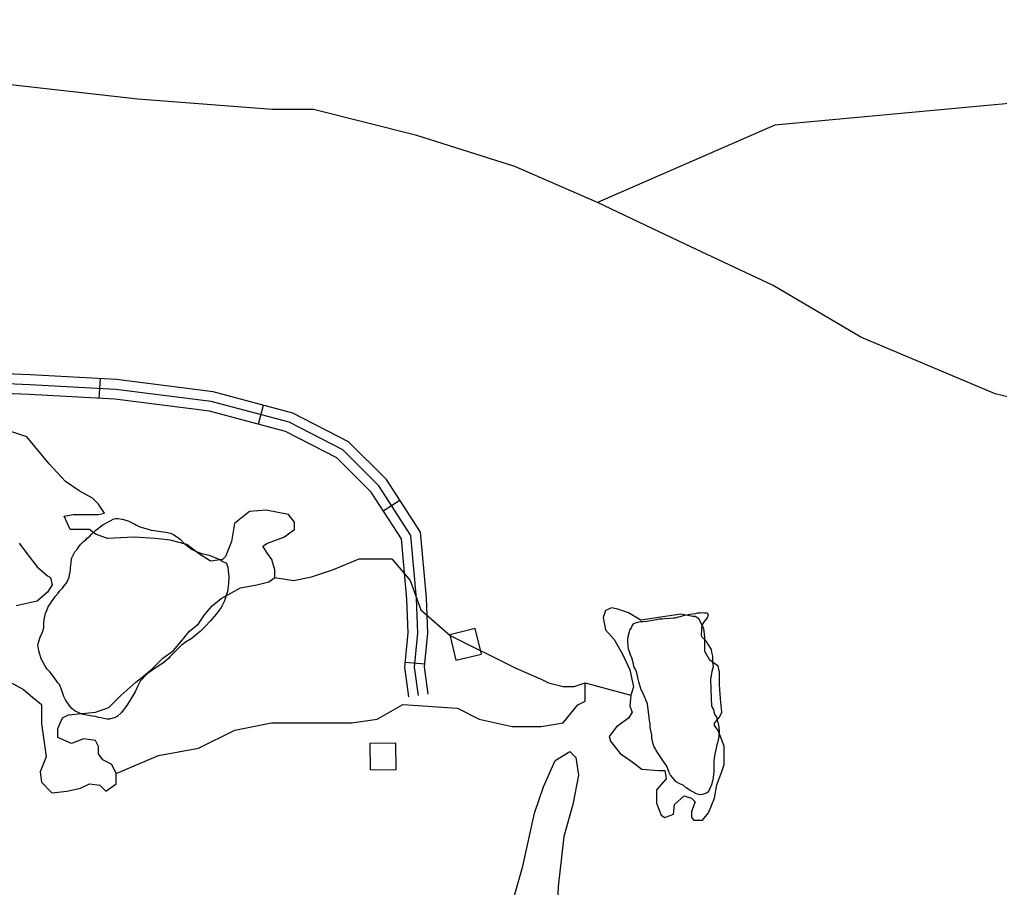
# Model space of a CAD drawing. Extents: x 3245246 to 3283090, y 806824 to 832173.
# Drawn here: x 3277847 to 3279343, y 826033 to 827358 of the extents above; entities that cross this region are included whole.
import ezdxf

# ---------------------------------------------------------------- set-up
doc = ezdxf.new("R2010")
doc.units = 0
for name, color, linetype in [('V-BLDG-OTLN', 7, 'Continuous'), ('V-ROAD-CNTR', 7, 'Continuous'), ('V-SITE-VEGE', 7, 'Continuous'), ('V-TOPO-SHOR', 7, 'Continuous')]:
    doc.layers.add(name, color=color, linetype=linetype)

msp = doc.modelspace()

# ---------------------------------------------------------------- linework, layer by layer
at = {"layer": 'V-BLDG-OTLN'}
for points in [[(3278504.1, 826418.7), (3278513.4, 826379.8), (3278552.3, 826389.1), (3278543, 826428)], [(3278382.4, 826212.4), (3278422.4, 826212.9), (3278421.9, 826252.9), (3278381.9, 826252.4)]]:
    msp.add_lwpolyline(points, close=True, dxfattribs=at)
at = {"layer": 'V-ROAD-CNTR'}
for p, q in [((3277968.8, 826779.8), (3277970.4, 826809.7)), ((3278211.9, 826740.1), (3278219.6, 826769.1)), ((3278402.4, 826608), (3278427.6, 826624.3)), ((3278436.1, 826376.9), (3278465.9, 826374.1))]:
    msp.add_line(p, q, dxfattribs=at)
for points in [[(3278471.1, 826327.9), (3278465.5, 826369.6), (3278470.3, 826420.9), (3278468.3, 826475.1), (3278459.3, 826575.2), (3278407.2, 826655.7), (3278349.6, 826713.2), (3278264.3, 826757.3), (3278142.7, 826789.5), (3277995.2, 826808.4), (3277863.2, 826815.6), (3277712.7, 826821.8)], [(3278456.2, 826325.9), (3278450.4, 826369.3), (3278455.3, 826421.3), (3278453.3, 826474.1), (3278444.7, 826570.1), (3278395.5, 826646.2), (3278340.6, 826701), (3278258.8, 826743.2), (3278139.8, 826774.7), (3277993.8, 826793.4), (3277862.5, 826800.6), (3277711.8, 826806.8)], [(3278441.3, 826323.9), (3278435.3, 826369), (3278440.3, 826421.7), (3278438.3, 826473.2), (3278430.1, 826565.1), (3278383.8, 826636.7), (3278331.7, 826688.7), (3278253.4, 826729.2), (3278136.9, 826760), (3277992.5, 826778.5), (3277861.7, 826785.6), (3277710.8, 826791.8)]]:
    msp.add_lwpolyline(points, dxfattribs=at)
at = {"layer": 'V-SITE-VEGE'}
for p, q in [((3277963.6, 826578.6), (3277974.4, 826586.8)), ((3277974.4, 826586.8), (3277990.9, 826595.7)), ((3277990.9, 826595.7), (3277994, 826596)), ((3277994, 826596), (3277997, 826596)), ((3277997, 826596), (3278003.5, 826595.1)), ((3278003.5, 826595.1), (3278009.2, 826593.9)), ((3278009.2, 826593.9), (3278014.1, 826592.3)), ((3278014.1, 826592.3), (3278023.2, 826587.6)), ((3278023.2, 826587.6), (3278025.8, 826586.1)), ((3278025.8, 826586.1), (3278030.7, 826583.7)), ((3278030.7, 826583.7), (3278043.6, 826579.7)), ((3277950.5, 826566.2), (3277954.4, 826569.2)), ((3277954.4, 826569.2), (3277957.1, 826572.2)), ((3277957.1, 826572.2), (3277963.6, 826578.6)), ((3278043.6, 826579.7), (3278048.2, 826578.5)), ((3278048.2, 826578.5), (3278052.7, 826577.7)), ((3278052.7, 826577.7), (3278066.1, 826576)), ((3278066.1, 826576), (3278070.2, 826575.5)), ((3278070.2, 826575.5), (3278077.4, 826573.9)), ((3278077.4, 826573.9), (3278082.7, 826571.2)), ((3278082.7, 826571.2), (3278088.4, 826567.7)), ((3277937, 826552.6), (3277940.5, 826556.8)), ((3277940.5, 826556.8), (3277944.7, 826560.9)), ((3277944.7, 826560.9), (3277948.2, 826563.5)), ((3277948.2, 826563.5), (3277950.5, 826566.2)), ((3278088.4, 826567.7), (3278092.2, 826564.6)), ((3278092.2, 826564.6), (3278097.8, 826558.8)), ((3278097.8, 826558.8), (3278110.6, 826549.1)), ((3277926.9, 826536.4), (3277929.2, 826541.3)), ((3277929.2, 826541.3), (3277931.6, 826545.5)), ((3277931.6, 826545.5), (3277935.4, 826550)), ((3277935.4, 826550), (3277937, 826552.6)), ((3278110.6, 826549.1), (3278118.2, 826545.2)), ((3278118.2, 826545.2), (3278125, 826542.8)), ((3278125, 826542.8), (3278136.4, 826540)), ((3278136.4, 826540), (3278144.4, 826537.2)), ((3277924.7, 826520.8), (3277925.6, 826528.8)), ((3277925.6, 826528.8), (3277926.4, 826533.4)), ((3277926.4, 826533.4), (3277926.9, 826536.4)), ((3278144.4, 826537.2), (3278153.8, 826533.2)), ((3278153.8, 826533.2), (3278156.5, 826531.3)), ((3278156.5, 826531.3), (3278163.3, 826527.8)), ((3278163.3, 826527.8), (3278164, 826524.7)), ((3278164, 826524.7), (3278165.1, 826521.7)), ((3277922.6, 826506.8), (3277923.1, 826510.9)), ((3277923.1, 826510.9), (3277924.3, 826514)), ((3277924.3, 826514), (3277924.7, 826520.8)), ((3278165.1, 826521.7), (3278165.8, 826515.9)), ((3278165.8, 826515.9), (3278166.1, 826512.1)), ((3278166.1, 826512.1), (3278166.4, 826506.8)), ((3277914.8, 826492.8), (3277918.3, 826496.9)), ((3277918.3, 826496.9), (3277919.9, 826499.6)), ((3277919.9, 826499.6), (3277922.6, 826506.8)), ((3278166.3, 826497.7), (3278164.6, 826484)), ((3278166.4, 826506.8), (3278166.3, 826497.7)), ((3277902, 826477.7), (3277905.9, 826482.2)), ((3277905.9, 826482.2), (3277908.2, 826485.3)), ((3277908.2, 826485.3), (3277912.5, 826489.8)), ((3277912.5, 826489.8), (3277914.8, 826492.8)), ((3278162.6, 826479), (3278160.2, 826470.7)), ((3278164.6, 826484), (3278162.6, 826479)), ((3277891.2, 826462.3), (3277893.1, 826464.9)), ((3277893.1, 826464.9), (3277897, 826470.6)), ((3277897, 826470.6), (3277899.7, 826474.7)), ((3277899.7, 826474.7), (3277902, 826477.7)), ((3278160.2, 826470.7), (3278155.1, 826460.5)), ((3277884.4, 826442.2), (3277886.8, 826451.3)), ((3277886.8, 826451.3), (3277888, 826454.7)), ((3277888, 826454.7), (3277891.2, 826462.3)), ((3278147.3, 826449.9), (3278138.8, 826439.8)), ((3278150.4, 826454.4), (3278147.3, 826449.9)), ((3278155.1, 826460.5), (3278150.4, 826454.4)), ((3278854.1, 826446.3), (3278862.9, 826448.8)), ((3278862.9, 826448.8), (3278866.8, 826448.9)), ((3278866.8, 826448.9), (3278870.7, 826450.1)), ((3278870.7, 826450.1), (3278874.6, 826450.7)), ((3278874.6, 826450.7), (3278879.6, 826451.4)), ((3278879.6, 826451.4), (3278882.9, 826452.1)), ((3278882.9, 826452.1), (3278886.8, 826452.1)), ((3278886.8, 826452.1), (3278890.2, 826452.8)), ((3278890.2, 826452.8), (3278893.5, 826452.3)), ((3278893.5, 826452.3), (3278897.4, 826452.4)), ((3278898.6, 826448.5), (3278897, 826444.6)), ((3278897.4, 826452.4), (3278898.6, 826448.5)), ((3277883.9, 826430.7), (3277884.3, 826436.1)), ((3277884.3, 826436.1), (3277884.4, 826442.2)), ((3278138.8, 826439.8), (3278130.7, 826431.1)), ((3278782.5, 826432.3), (3278785.2, 826435.7)), ((3278785.2, 826435.7), (3278787.9, 826436.9)), ((3278787.9, 826436.9), (3278791.3, 826438.1)), ((3278791.3, 826438.1), (3278795.1, 826438.7)), ((3278795.1, 826438.7), (3278799.6, 826438.8)), ((3278799.6, 826438.8), (3278805.2, 826439.5)), ((3278805.2, 826439.5), (3278813.5, 826440.9)), ((3278813.5, 826440.9), (3278819.6, 826442.1)), ((3278819.6, 826442.1), (3278824, 826442.8)), ((3278824, 826442.8), (3278828.5, 826442.9)), ((3278828.5, 826442.9), (3278831.8, 826443.5)), ((3278831.8, 826443.5), (3278840.7, 826443.8)), ((3278840.7, 826443.8), (3278845.2, 826444.4)), ((3278845.2, 826444.4), (3278848.5, 826444.5)), ((3278848.5, 826444.5), (3278854.1, 826446.3)), ((3278890, 826434.9), (3278888.5, 826429.9)), ((3278892.7, 826438.9), (3278890, 826434.9)), ((3278897, 826444.6), (3278892.7, 826438.9)), ((3277878.3, 826414.8), (3277882.2, 826422.4)), ((3277882.2, 826422.4), (3277883.4, 826427.3)), ((3277883.4, 826427.3), (3277883.9, 826430.7)), ((3278117.6, 826419.5), (3278113.7, 826416.1)), ((3278123, 826423.6), (3278117.6, 826419.5)), ((3278130.7, 826431.1), (3278123, 826423.6)), ((3278776.7, 826416), (3278779.3, 826425.5)), ((3278779.3, 826425.5), (3278781.4, 826429.5)), ((3278781.4, 826429.5), (3278782.5, 826432.3)), ((3278888.6, 826425.4), (3278888.2, 826419.3)), ((3278888.2, 826419.3), (3278888.3, 826415.9)), ((3278888.5, 826429.9), (3278888.6, 826425.4)), ((3277875.1, 826403.1), (3277876.3, 826408.4)), ((3277876.3, 826408.4), (3277878.3, 826414.8)), ((3278097.6, 826404.9), (3278094.1, 826402.7)), ((3278100.6, 826407.5), (3278097.6, 826404.9)), ((3278109.1, 826412.7), (3278100.6, 826407.5)), ((3278113.7, 826416.1), (3278109.1, 826412.7)), ((3278775.8, 826409.3), (3278776.7, 826416)), ((3278776.5, 826401.5), (3278775.8, 826409.3)), ((3278888.3, 826415.9), (3278893.4, 826411)), ((3278893.4, 826411), (3278896.9, 826406.7)), ((3278896.9, 826406.7), (3278898.6, 826403.4)), ((3278898.6, 826403.4), (3278903.3, 826396.2)), ((3277876.5, 826393.9), (3277875.1, 826403.1)), ((3277880.1, 826382), (3277876.5, 826393.9)), ((3278082.5, 826391), (3278077.1, 826385.4)), ((3278086.4, 826394.4), (3278082.5, 826391)), ((3278094.1, 826402.7), (3278086.4, 826394.4)), ((3278777.2, 826397), (3278776.5, 826401.5)), ((3278780.2, 826388.2), (3278777.2, 826397)), ((3278782, 826383.7), (3278780.2, 826388.2)), ((3278903.3, 826396.2), (3278903.9, 826392.3)), ((3278903.9, 826392.3), (3278905.2, 826386.2)), ((3277886.1, 826370.9), (3277880.1, 826382)), ((3278062.8, 826373.4), (3278054, 826367.8)), ((3278066.7, 826376), (3278062.8, 826373.4)), ((3278074.8, 826383.1), (3278066.7, 826376)), ((3278077.1, 826385.4), (3278074.8, 826383.1)), ((3278784.5, 826374.3), (3278782, 826383.7)), ((3278785.1, 826370.4), (3278784.5, 826374.3)), ((3278905.2, 826386.2), (3278905.4, 826376.2)), ((3278905.4, 826376.2), (3278906.2, 826369.5)), ((3277889.4, 826366.3), (3277886.1, 826370.9)), ((3277893.2, 826362.1), (3277889.4, 826366.3)), ((3277898.8, 826355.1), (3277893.2, 826362.1)), ((3278041.7, 826359.2), (3278031.2, 826347.6)), ((3278054, 826367.8), (3278041.7, 826359.2)), ((3278788, 826364.9), (3278785.1, 826370.4)), ((3278789.8, 826360.5), (3278788, 826364.9)), ((3278791.7, 826351.1), (3278789.8, 826360.5)), ((3278904.1, 826362.8), (3278903.1, 826356.6)), ((3278906.2, 826369.5), (3278904.1, 826362.8)), ((3277905.5, 826345.5), (3277898.8, 826355.1)), ((3277907.8, 826342.8), (3277905.5, 826345.5)), ((3278031.2, 826347.6), (3278027, 826339.6)), ((3278793, 826346.7), (3278791.7, 826351.1)), ((3278796.6, 826334.5), (3278793, 826346.7)), ((3278903.1, 826356.6), (3278902.1, 826351.6)), ((3278902.1, 826351.6), (3278903.4, 826321)), ((3277911.8, 826333.6), (3277907.8, 826342.8)), ((3277914.8, 826324.4), (3277911.8, 826333.6)), ((3278023.4, 826331.7), (3278010.9, 826310.5)), ((3278027, 826339.6), (3278023.4, 826331.7)), ((3278799.5, 826329), (3278796.6, 826334.5)), ((3278806.1, 826313), (3278799.5, 826329)), ((3277917, 826319.4), (3277914.8, 826324.4)), ((3277923.7, 826309.4), (3277917, 826319.4)), ((3278903.4, 826321), (3278903.7, 826310.4)), ((3277927.1, 826306), (3277923.7, 826309.4)), ((3277932, 826302.1), (3277927.1, 826306)), ((3277939.9, 826298.2), (3277932, 826302.1)), ((3278002.4, 826299.2), (3277996.2, 826294)), ((3278010.9, 826310.5), (3278002.4, 826299.2)), ((3278807.5, 826300.7), (3278806.1, 826313)), ((3278808.1, 826296.8), (3278807.5, 826300.7)), ((3278903.7, 826310.4), (3278904.9, 826307.6)), ((3278904.9, 826307.6), (3278906.6, 826304.3)), ((3278906.6, 826304.3), (3278907.3, 826301)), ((3278907.3, 826301), (3278909.1, 826296.6)), ((3277944.1, 826297), (3277939.9, 826298.2)), ((3277949, 826296.1), (3277944.1, 826297)), ((3277955.1, 826294.9), (3277949, 826296.1)), ((3277963.1, 826293.7), (3277955.1, 826294.9)), ((3277967.6, 826292.5), (3277963.1, 826293.7)), ((3277971.1, 826292), (3277967.6, 826292.5)), ((3277980.2, 826290), (3277971.1, 826292)), ((3277984.4, 826289.6), (3277980.2, 826290)), ((3277992.8, 826292.5), (3277984.4, 826289.6)), ((3277996.2, 826294), (3277992.8, 826292.5)), ((3278808.9, 826287.9), (3278808.1, 826296.8)), ((3278810.1, 826283), (3278808.9, 826287.9)), ((3278909.1, 826296.6), (3278911.4, 826293.3)), ((3278911.4, 826293.3), (3278912.6, 826287.7)), ((3278912.6, 826287.7), (3278913.8, 826283.8)), ((3278913.8, 826283.8), (3278915.1, 826277.2)), ((3278810.3, 826276.8), (3278810.1, 826283)), ((3278811.6, 826270.2), (3278810.3, 826276.8)), ((3278812.8, 826265.7), (3278811.6, 826270.2)), ((3278915.3, 826272.2), (3278914.9, 826263.8)), ((3278915.1, 826277.2), (3278915.3, 826272.2)), ((3278812.9, 826260.2), (3278812.8, 826265.7)), ((3278813.6, 826256.8), (3278812.9, 826260.2)), ((3278814.8, 826251.8), (3278813.6, 826256.8)), ((3278912.9, 826253.7), (3278911.4, 826248.7)), ((3278914.4, 826260.4), (3278912.9, 826253.7)), ((3278914.9, 826263.8), (3278914.4, 826260.4)), ((3278665, 826226.9), (3278687.4, 826240.4)), ((3278687.4, 826240.4), (3278696.4, 826231.4)), ((3278816, 826247.4), (3278814.8, 826251.8)), ((3278818.3, 826244.7), (3278816, 826247.4)), ((3278819.5, 826241.9), (3278818.3, 826244.7)), ((3278830.5, 826224.9), (3278819.5, 826241.9)), ((3278909.4, 826239.1), (3278908.4, 826233.5)), ((3278910.9, 826245.3), (3278909.4, 826239.1)), ((3278911.4, 826248.7), (3278910.9, 826245.3)), ((3278647.1, 826186.6), (3278665, 826226.9)), ((3278696.4, 826231.4), (3278700.9, 826204.5)), ((3278835.7, 826217.8), (3278830.5, 826224.9)), ((3278907.5, 826226.8), (3278907.1, 826220.1)), ((3278908.4, 826233.5), (3278907.5, 826226.8)), ((3278839.3, 826208.4), (3278835.7, 826217.8)), ((3278907.3, 826209.5), (3278906.9, 826205.6)), ((3278907.1, 826220.1), (3278907.3, 826209.5)), ((3278700.9, 826204.5), (3278691.9, 826159.7)), ((3278841.1, 826204.5), (3278839.3, 826208.4)), ((3278844.5, 826200.2), (3278841.1, 826204.5)), ((3278849.7, 826194.1), (3278844.5, 826200.2)), ((3278856.5, 826190.4), (3278849.7, 826194.1)), ((3278905.5, 826195), (3278903.9, 826189.4)), ((3278906.4, 826200), (3278905.5, 826195)), ((3278906.9, 826205.6), (3278906.4, 826200)), ((3278633.7, 826146.2), (3278647.1, 826186.6)), ((3278860.4, 826188.8), (3278856.5, 826190.4)), ((3278865, 826185), (3278860.4, 826188.8)), ((3278870.7, 826181.3), (3278865, 826185)), ((3278879.7, 826176.5), (3278870.7, 826181.3)), ((3278903.9, 826189.4), (3278898.6, 826178.1)), ((3278882.5, 826175.4), (3278879.7, 826176.5)), ((3278885.9, 826174.4), (3278882.5, 826175.4)), ((3278889.8, 826174.5), (3278885.9, 826174.4)), ((3278892.5, 826175.7), (3278889.8, 826174.5)), ((3278895.9, 826176.9), (3278892.5, 826175.7)), ((3278898.6, 826178.1), (3278895.9, 826176.9)), ((3278691.9, 826159.7), (3278678.5, 826110.4)), ((3278615.8, 826065.5), (3278633.7, 826146.2)), ((3278678.5, 826110.4), (3278669.5, 826034.1)), ((3278597.8, 826002.8), (3278615.8, 826065.5)), ((3278669.5, 826034.1), (3278665, 825931))]:
    msp.add_line(p, q, dxfattribs=at)
at = {"layer": 'V-TOPO-SHOR'}
for points in [[(3280008.5, 827358.2), (3279774.6, 827196.8), (3279563, 827286), (3279485, 827241.5), (3279000.5, 827197.1), (3278729.6, 827078.6)], [(3280812.1, 826241.4), (3280559.6, 826296.8), (3280133.7, 826383.7), (3280015.3, 826454.8), (3279865.5, 826502.2), (3279755, 826510.1), (3279676.1, 826549.6), (3279628.9, 826660.1), (3279597.3, 826691.7), (3279502.7, 826746.9), (3279337, 826786.4), (3279131.9, 826873.3), (3278997.8, 826952.3), (3278863.7, 827015.4), (3278729.6, 827078.6), (3278603.4, 827133.9), (3278453.6, 827181.3), (3278295.8, 827220.8), (3278232.7, 827220.8), (3278027.6, 827236.7), (3277814.6, 827260.5), (3277554.2, 827300), (3277396.4, 827300.1)], [(3277832.7, 826346.4), (3277853.2, 826335), (3277866.9, 826323.6), (3277880.6, 826312.2), (3277880.6, 826298.5), (3277880.6, 826282.5), (3277885.2, 826250.5), (3277887.4, 826232.2), (3277878.3, 826209.4), (3277880.6, 826193.4), (3277896.5, 826177.4), (3277919.4, 826179.7), (3277939.9, 826184.2), (3277953.7, 826191.1), (3277969.6, 826188.8), (3277978.8, 826179.6), (3277994.8, 826191.1), (3277994.8, 826202.5), (3277994.8, 826207), (3277987.9, 826220.8), (3277974.2, 826227.6), (3277967.4, 826236.7), (3277967.4, 826248.2), (3277962.8, 826257.3), (3277944.5, 826259.6), (3277926.3, 826252.8), (3277905.7, 826261.9), (3277905.7, 826275.6), (3277912.6, 826291.6), (3277921.7, 826296.2), (3277962.8, 826300.7), (3277983.4, 826307.5), (3278001.7, 826325.8), (3278024.5, 826346.4), (3278033.7, 826353.2), (3278049.7, 826366.9), (3278065.7, 826382.9), (3278081.6, 826394.3), (3278093.1, 826408), (3278106.8, 826424), (3278120.5, 826435.4), (3278129.6, 826449.1), (3278141.1, 826462.8), (3278154.8, 826474.2), (3278184.5, 826490.2), (3278209.6, 826494.7), (3278227.9, 826499.3), (3278237, 826506.1), (3278237, 826517.6), (3278232.5, 826533.6), (3278225.6, 826542.7), (3278218.8, 826554.1), (3278225.6, 826558.7), (3278250.7, 826567.8), (3278266.7, 826579.2), (3278266.7, 826590.6), (3278257.6, 826602.1), (3278223.4, 826608.9), (3278198.2, 826606.7), (3278175.4, 826588.4), (3278170.8, 826561), (3278161.7, 826538.2), (3278157.1, 826533.6), (3278138.8, 826531.3), (3278120.5, 826542.7), (3278102.3, 826556.5), (3278077.2, 826563.3), (3278054.3, 826565.6), (3278022.3, 826567.9), (3277981.2, 826565.6), (3277963, 826572.5), (3277953.8, 826579.4), (3277928.7, 826579.4), (3277924.1, 826579.4), (3277915, 826599.9), (3277928.7, 826602.2), (3277947, 826602.2), (3277967.5, 826602.2), (3277976.7, 826604.5), (3277967.5, 826618.2), (3277958.4, 826627.3), (3277937.9, 826638.7), (3277917.3, 826652.5), (3277892.2, 826679.9), (3277858, 826721), (3277830.6, 826730.2)], [(3277846.5, 826558.8), (3277857.9, 826542.9), (3277873.9, 826522.3), (3277889.8, 826508.6), (3277894.4, 826506.3), (3277896.7, 826494.9), (3277889.8, 826483.5), (3277873.8, 826469.8), (3277841.9, 826462.9)], [(3278237, 826506.1), (3278265.2, 826501.4), (3278293.1, 826506.9), (3278326.5, 826518.1), (3278365.5, 826534.8), (3278415.6, 826534.7), (3278443.4, 826501.3), (3278460.1, 826456.8), (3278504.6, 826417.8), (3278604.8, 826367.6), (3278643.8, 826350.9), (3278654.9, 826345.3), (3278677.2, 826339.7), (3278693.9, 826339.7), (3278710.6, 826345.3), (3278780.8, 826326.3)], [(3277994.8, 826207), (3278059.1, 826234.2), (3278120.3, 826245.3), (3278176, 826273.1), (3278231.7, 826284.2), (3278315.2, 826284.2), (3278354.2, 826284.2), (3278393.2, 826289.7), (3278432.2, 826312), (3278515.7, 826306.4), (3278549.1, 826289.7), (3278599.2, 826278.5), (3278643.8, 826278.5), (3278677.2, 826284), (3278699.5, 826311.9), (3278710.6, 826317.4), (3278710.6, 826345.3)]]:
    msp.add_lwpolyline(points, dxfattribs=at)
msp.add_lwpolyline([(3278856.7, 826450.3), (3278795.7, 826441), (3278777.2, 826452.1), (3278760.5, 826457.7), (3278751.3, 826459.6), (3278742, 826455.9), (3278738.3, 826444.8), (3278742, 826426.2), (3278754.9, 826411.4), (3278767.9, 826389.2), (3278779, 826365.2), (3278784.5, 826339.3), (3278780.8, 826326.3), (3278779, 826309.7), (3278782.7, 826300.4), (3278777.1, 826291.1), (3278758.6, 826278.2), (3278747.5, 826263.4), (3278749.3, 826256), (3278764.1, 826237.5), (3278780.8, 826226.4), (3278797.4, 826213.4), (3278823.3, 826211.6), (3278832.6, 826211.6), (3278834.4, 826198.6), (3278819.6, 826181.9), (3278819.6, 826161.6), (3278827, 826143.1), (3278832.5, 826139.4), (3278845.5, 826144.9), (3278847.4, 826159.7), (3278862.2, 826172.7), (3278873.3, 826169), (3278878.8, 826163.4), (3278873.3, 826148.6), (3278873.3, 826139.4), (3278877, 826135.7), (3278889.9, 826135.7), (3278899.2, 826146.8), (3278908.4, 826169), (3278912.1, 826189.3), (3278919.5, 826209.7), (3278923.3, 826220.8), (3278923.3, 826233.7), (3278923.3, 826248.5), (3278917.7, 826263.3), (3278914, 826272.6), (3278908.5, 826280), (3278908.5, 826283.7), (3278915.9, 826292.9), (3278919.6, 826300.3), (3278917.7, 826320.7), (3278915.9, 826342.9), (3278915.9, 826361.4), (3278914.1, 826370.7), (3278901.1, 826379.9), (3278893.7, 826392.9), (3278893.7, 826402.1), (3278893.7, 826415.1), (3278891.9, 826428), (3278884.5, 826442.8), (3278878.9, 826446.5), (3278875.2, 826446.5)], close=True, dxfattribs=at)

doc.saveas('drawing.dxf')
